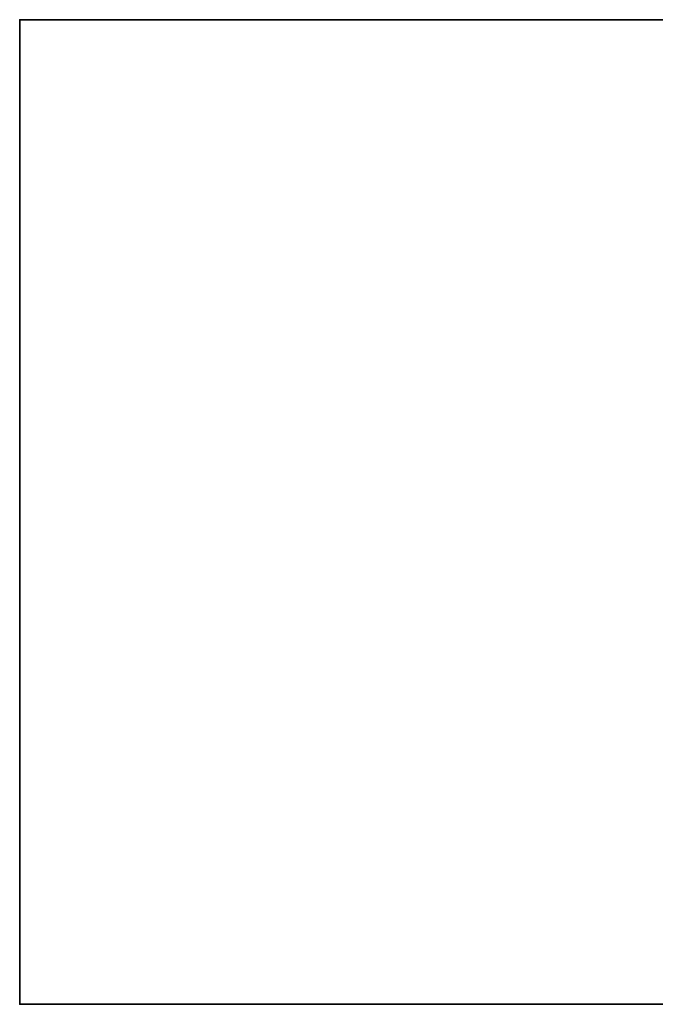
# Model space of a CAD drawing. Header units: millimetres. Extents: x -493 to 6693, y -115 to 135.
# Tile 318 of 656: x 957 to 1048, y -15 to 125. Entities that reach past the tile are written whole.
import ezdxf

# ---------------------------------------------------------------- set-up
doc = ezdxf.new("R2010")
doc.units = ezdxf.units.MM
doc.layers.add('151', color=7, linetype='Continuous', true_color=0xffffff)

# ---------------------------------------------------------------- blocks, each defined once
blk = doc.blocks.new('UG_SURFACE_002')
at = {"layer": '151', "color": 252, "linetype": 'Continuous', "lineweight": 35}
for points in [[(957.5, -15, -7.75), (957.5, 125, -7.75), (1107.5, 125, -7.75), (1107.5, -15, -7.75)], [(957.5, 125, 2200.25), (2042.5, 125, 2200.25), (1892.5, 125, 2050.25), (1107.5, 125, 2050.25)], [(1107.5, 125, 2050.25), (1107.5, 125, -7.75), (957.5, 125, -7.75), (957.5, 125, 2200.25)], [(957.5, -15, 2200.25), (957.5, 125, 2200.25), (957.5, 125, -7.75), (957.5, -15, -7.75)], [(2042.5, -15, 2200.25), (2042.5, 125, 2200.25), (957.5, 125, 2200.25), (957.5, -15, 2200.25)], [(2042.5, -15, 2200.25), (957.5, -15, 2200.25), (1107.5, -15, 2050.25), (1892.5, -15, 2050.25)], [(957.5, -15, 2200.25), (957.5, -15, -7.75), (1107.5, -15, -7.75), (1107.5, -15, 2050.25)]]:
    blk.add_3dface(points, dxfattribs=at)

msp = doc.modelspace()

# ---------------------------------------------------------------- linework, layer by layer
at = {"layer": '151', "color": 253, "linetype": 'Continuous', "lineweight": -3}
for p, q in [((957.5, -15, 2200.25), (957.5, 125, 2200.25)), ((957.5, 125, 2200.25), (2042.5, 125, 2200.25)), ((957.5, 125, -7.75), (957.5, 125, 2200.25)), ((957.5, 125, -7.75), (957.5, -15, -7.75)), ((957.5, 125, -7.75), (1107.5, 125, -7.75)), ((957.5, -15, -7.75), (957.5, -15, 2200.25)), ((957.5, -15, 2200.25), (2042.5, -15, 2200.25)), ((957.5, -15, -7.75), (1107.5, -15, -7.75))]:
    msp.add_line(p, q, dxfattribs=at)

# ---------------------------------------------------------------- block references
msp.add_blockref('UG_SURFACE_002', (0, 0), dxfattribs=at)

doc.saveas('drawing.dxf')
